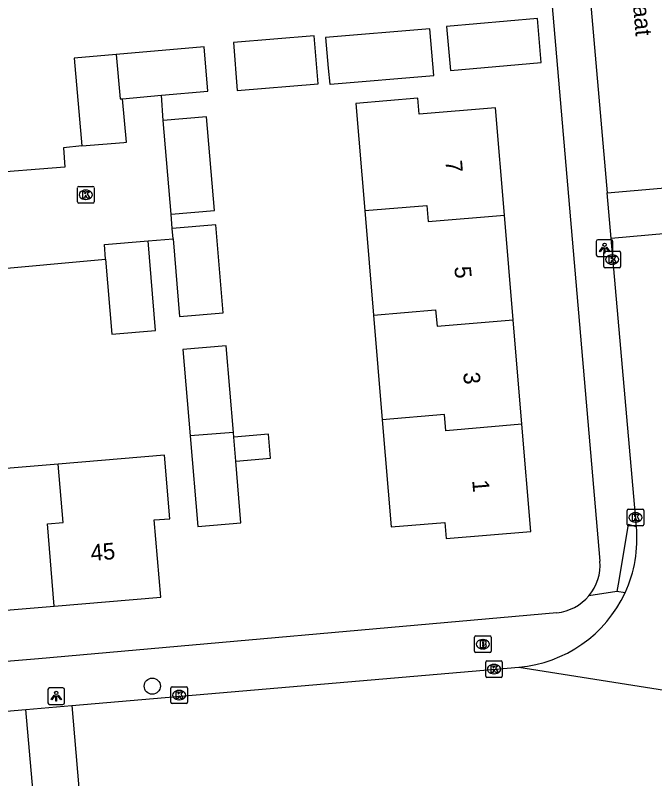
# Model space of a CAD drawing. Extents: x 162990 to 165007, y 383433 to 384336.
# Drawn here: x 164120.2 to 164158.82, y 383766.81 to 383812.9 of the extents above; entities that cross this region are included whole.
import ezdxf

# ---------------------------------------------------------------- set-up
doc = ezdxf.new("R2010")
doc.units = 0
for name, color, linetype in [('IMGEO_Boom', 7, 'Continuous'), ('IMGEO_Brandkraan', 7, 'Continuous'), ('IMGEO_Kolk', 7, 'Continuous'), ('IMGEO_Lichtpunt', 7, 'Continuous'), ('IMGEO_Openbare_ruimte_label', 7, 'Continuous'), ('IMGEO_Pand', 7, 'Continuous'), ('IMGEO_Pand_nummerreeks', 7, 'Continuous'), ('IMGEO_Rijbaan_lokaal_open', 7, 'Continuous'), ('IMGEO_Voetpad_open', 7, 'Continuous')]:
    doc.layers.add(name, color=color, linetype=linetype)

msp = doc.modelspace()

# ---------------------------------------------------------------- linework, layer by layer
at = {"layer": 'IMGEO_Boom'}
msp.add_circle((164128.474, 383772.403), 0.489, dxfattribs=at)
at = {"layer": 'IMGEO_Brandkraan'}
for p, q in [((164147.939, 383774.505), (164147.939, 383775.357)), ((164148.014, 383775.431), (164148.866, 383775.431)), ((164148.427, 383775.211), (164148.452, 383775.211)), ((164148.94, 383775.357), (164148.94, 383774.505)), ((164148.45, 383774.651), (164148.425, 383774.651)), ((164148.866, 383774.431), (164148.014, 383774.431))]:
    msp.add_line(p, q, dxfattribs=at)
for points in [[(164147.939, 383774.505), (164147.939, 383775.357)], [(164148.014, 383775.431), (164148.866, 383775.431)], [(164148.287, 383775.131), (164148.287, 383774.731), (164148.5, 383774.731)], [(164148.518, 383775.131), (164148.287, 383775.131)], [(164148.466, 383775.05), (164148.412, 383775.05), (164148.412, 383774.974)], [(164148.94, 383775.357), (164148.94, 383774.505)], [(164148.412, 383774.974), (164148.465, 383774.974)], [(164148.474, 383774.898), (164148.412, 383774.898), (164148.412, 383774.817)], [(164148.412, 383774.817), (164148.474, 383774.817)], [(164148.866, 383774.431), (164148.014, 383774.431)]]:
    msp.add_lwpolyline(points, dxfattribs=at)
for centre, radius, start, end in [((164148.016, 383775.355), 0.0765, 91.552, 178.448), ((164148.016, 383775.355), 0.0765, 91.552, 178.448), ((164148.467, 383775.012), 0.0379, 267.8285, 90.9355), ((164148.522, 383774.986), 0.145, 59.4692, 91.5367), ((164148.547, 383775.033), 0.0922, 285.5137, 58.1501), ((164148.864, 383775.355), 0.0765, 1.552, 88.448), ((164148.864, 383775.355), 0.0765, 1.552, 88.448), ((164148.475, 383774.857), 0.0404, 269.8759, 90.5077), ((164148.506, 383774.982), 0.251, 268.6676, 293.5347), ((164148.552, 383774.841), 0.105, 301.3115, 78.989), ((164148.016, 383774.507), 0.0765, 181.552, 268.448), ((164148.016, 383774.507), 0.0765, 181.552, 268.448), ((164148.864, 383774.507), 0.0765, 271.552, 358.448), ((164148.864, 383774.507), 0.0765, 271.552, 358.448)]:
    msp.add_arc(centre, radius, start, end, dxfattribs=at)
for centre, major_axis, ratio, start_param, end_param in [((164148.426, 383774.931), (-0.387, 0.002), 0.722429, 4.712389, 7.853982), ((164148.451, 383774.931), (-0.39, 0.002), 0.717154, 1.570796, 4.712389)]:
    msp.add_ellipse(centre, major_axis=major_axis, ratio=ratio, start_param=start_param, end_param=end_param, dxfattribs=at)
at = {"layer": 'IMGEO_Kolk'}
for p, q in [((164123.956, 383801.642), (164123.956, 383802.494)), ((164124.031, 383802.568), (164124.883, 383802.568)), ((164124.444, 383802.348), (164124.469, 383802.348)), ((164124.957, 383802.494), (164124.957, 383801.642)), ((164124.467, 383801.788), (164124.442, 383801.788)), ((164124.883, 383801.568), (164124.031, 383801.568)), ((164155.751, 383797.728), (164155.751, 383798.58)), ((164155.826, 383798.654), (164156.678, 383798.654)), ((164156.752, 383798.58), (164156.752, 383797.728)), ((164156.239, 383798.434), (164156.264, 383798.434)), ((164156.678, 383797.654), (164155.826, 383797.654)), ((164156.262, 383797.874), (164156.237, 383797.874)), ((164157.161, 383782.163), (164157.161, 383783.015)), ((164157.236, 383783.089), (164158.088, 383783.089)), ((164157.649, 383782.869), (164157.674, 383782.869)), ((164158.162, 383783.015), (164158.162, 383782.163)), ((164158.088, 383782.089), (164157.236, 383782.089)), ((164157.672, 383782.309), (164157.647, 383782.309)), ((164148.614, 383773.005), (164148.614, 383773.857)), ((164148.689, 383773.931), (164149.541, 383773.931)), ((164149.102, 383773.711), (164149.127, 383773.711)), ((164149.615, 383773.857), (164149.615, 383773.005)), ((164149.541, 383772.931), (164148.689, 383772.931)), ((164149.125, 383773.151), (164149.1, 383773.151)), ((164129.6, 383771.436), (164129.6, 383772.288)), ((164129.675, 383772.362), (164130.527, 383772.362)), ((164130.601, 383772.288), (164130.601, 383771.436)), ((164130.088, 383772.142), (164130.113, 383772.142)), ((164130.527, 383771.362), (164129.675, 383771.362)), ((164130.111, 383771.582), (164130.086, 383771.582))]:
    msp.add_line(p, q, dxfattribs=at)
for points in [[(164123.956, 383801.642), (164123.956, 383802.494)], [(164124.031, 383802.568), (164124.883, 383802.568)], [(164124.277, 383802.268), (164124.4, 383802.268), (164124.4, 383802.117), (164124.53, 383802.268), (164124.694, 383802.268), (164124.548, 383802.117), (164124.701, 383801.868), (164124.549, 383801.868), (164124.464, 383802.032), (164124.4, 383801.965), (164124.4, 383801.868), (164124.277, 383801.868), (164124.277, 383802.268)], [(164124.957, 383802.494), (164124.957, 383801.642)], [(164124.883, 383801.568), (164124.031, 383801.568)], [(164155.751, 383797.728), (164155.751, 383798.58)], [(164155.826, 383798.654), (164156.678, 383798.654)], [(164156.752, 383798.58), (164156.752, 383797.728)], [(164156.072, 383798.354), (164156.195, 383798.354), (164156.195, 383798.203), (164156.325, 383798.354), (164156.489, 383798.354), (164156.343, 383798.203), (164156.496, 383797.954), (164156.344, 383797.954), (164156.259, 383798.118), (164156.195, 383798.051), (164156.195, 383797.954), (164156.072, 383797.954), (164156.072, 383798.354)], [(164156.678, 383797.654), (164155.826, 383797.654)], [(164157.161, 383782.163), (164157.161, 383783.015)], [(164157.236, 383783.089), (164158.088, 383783.089)], [(164158.162, 383783.015), (164158.162, 383782.163)], [(164157.482, 383782.789), (164157.605, 383782.789), (164157.605, 383782.638), (164157.735, 383782.789), (164157.899, 383782.789), (164157.753, 383782.638), (164157.906, 383782.389), (164157.754, 383782.389), (164157.669, 383782.553), (164157.605, 383782.486), (164157.605, 383782.389), (164157.482, 383782.389), (164157.482, 383782.789)], [(164158.088, 383782.089), (164157.236, 383782.089)], [(164148.614, 383773.005), (164148.614, 383773.857)], [(164148.689, 383773.931), (164149.541, 383773.931)], [(164148.935, 383773.631), (164149.058, 383773.631), (164149.058, 383773.48), (164149.188, 383773.631), (164149.352, 383773.631), (164149.206, 383773.48), (164149.359, 383773.231), (164149.207, 383773.231), (164149.122, 383773.395), (164149.058, 383773.328), (164149.058, 383773.231), (164148.935, 383773.231), (164148.935, 383773.631)], [(164149.615, 383773.857), (164149.615, 383773.005)], [(164149.541, 383772.931), (164148.689, 383772.931)], [(164129.6, 383771.436), (164129.6, 383772.288)], [(164129.675, 383772.362), (164130.527, 383772.362)], [(164130.601, 383772.288), (164130.601, 383771.436)], [(164129.921, 383772.062), (164130.044, 383772.062), (164130.044, 383771.911), (164130.174, 383772.062), (164130.338, 383772.062), (164130.192, 383771.911), (164130.345, 383771.662), (164130.193, 383771.662), (164130.108, 383771.826), (164130.044, 383771.759), (164130.044, 383771.662), (164129.921, 383771.662), (164129.921, 383772.062)], [(164130.527, 383771.362), (164129.675, 383771.362)]]:
    msp.add_lwpolyline(points, dxfattribs=at)
for centre, start, end in [((164124.033, 383802.492), 91.552, 178.448), ((164124.033, 383802.492), 91.552, 178.448), ((164124.881, 383802.492), 1.552, 88.448), ((164124.881, 383802.492), 1.552, 88.448), ((164124.033, 383801.644), 181.552, 268.448), ((164124.033, 383801.644), 181.552, 268.448), ((164124.881, 383801.644), 271.552, 358.448), ((164124.881, 383801.644), 271.552, 358.448), ((164155.828, 383798.578), 91.552, 178.448), ((164155.828, 383798.578), 91.552, 178.448), ((164156.676, 383798.578), 1.552, 88.448), ((164156.676, 383798.578), 1.552, 88.448), ((164155.828, 383797.73), 181.552, 268.448), ((164155.828, 383797.73), 181.552, 268.448), ((164156.676, 383797.73), 271.552, 358.448), ((164156.676, 383797.73), 271.552, 358.448), ((164157.238, 383783.013), 91.552, 178.448), ((164157.238, 383783.013), 91.552, 178.448), ((164158.086, 383783.013), 1.552, 88.448), ((164158.086, 383783.013), 1.552, 88.448), ((164157.238, 383782.165), 181.552, 268.448), ((164157.238, 383782.165), 181.552, 268.448), ((164158.086, 383782.165), 271.552, 358.448), ((164158.086, 383782.165), 271.552, 358.448), ((164148.691, 383773.855), 91.552, 178.448), ((164148.691, 383773.855), 91.552, 178.448), ((164149.539, 383773.855), 1.552, 88.448), ((164149.539, 383773.855), 1.552, 88.448), ((164148.691, 383773.007), 181.552, 268.448), ((164148.691, 383773.007), 181.552, 268.448), ((164149.539, 383773.007), 271.552, 358.448), ((164149.539, 383773.007), 271.552, 358.448), ((164129.677, 383772.286), 91.552, 178.448), ((164129.677, 383772.286), 91.552, 178.448), ((164130.525, 383772.286), 1.552, 88.448), ((164130.525, 383772.286), 1.552, 88.448), ((164129.677, 383771.438), 181.552, 268.448), ((164129.677, 383771.438), 181.552, 268.448), ((164130.525, 383771.438), 271.552, 358.448), ((164130.525, 383771.438), 271.552, 358.448)]:
    msp.add_arc(centre, 0.0765, start, end, dxfattribs=at)
for centre, major_axis, ratio, start_param, end_param in [((164124.443, 383802.068), (-0.387, 0.002), 0.722429, 4.712389, 7.853982), ((164124.468, 383802.068), (-0.39, 0.002), 0.717154, 1.570796, 4.712389), ((164156.238, 383798.154), (-0.387, 0.002), 0.722429, 4.712389, 7.853982), ((164156.263, 383798.154), (-0.39, 0.002), 0.717154, 1.570796, 4.712389), ((164157.648, 383782.589), (-0.387, 0.002), 0.722429, 4.712389, 7.853982), ((164157.673, 383782.589), (-0.39, 0.002), 0.717154, 1.570796, 4.712389), ((164149.101, 383773.431), (-0.387, 0.002), 0.722429, 4.712389, 7.853982), ((164149.126, 383773.431), (-0.39, 0.002), 0.717154, 1.570796, 4.712389), ((164130.087, 383771.862), (-0.387, 0.002), 0.722429, 4.712389, 7.853982), ((164130.112, 383771.862), (-0.39, 0.002), 0.717154, 1.570796, 4.712389)]:
    msp.add_ellipse(centre, major_axis=major_axis, ratio=ratio, start_param=start_param, end_param=end_param, dxfattribs=at)
at = {"layer": 'IMGEO_Lichtpunt'}
for p, q in [((164155.293, 383799.248), (164155.293, 383798.441)), ((164155.293, 383799.248), (164155.293, 383798.441)), ((164156.195, 383799.343), (164155.387, 383799.343)), ((164156.195, 383799.343), (164155.387, 383799.343)), ((164156.289, 383798.441), (164156.289, 383799.248)), ((164156.289, 383798.441), (164156.289, 383799.248)), ((164155.387, 383798.347), (164156.195, 383798.347)), ((164155.387, 383798.347), (164156.195, 383798.347)), ((164123.076, 383772.296), (164122.268, 383772.296)), ((164123.076, 383772.296), (164122.268, 383772.296)), ((164122.174, 383772.201), (164122.174, 383771.394)), ((164122.174, 383772.201), (164122.174, 383771.394)), ((164123.17, 383771.394), (164123.17, 383772.201)), ((164123.17, 383771.394), (164123.17, 383772.201)), ((164122.268, 383771.3), (164123.076, 383771.3)), ((164122.268, 383771.3), (164123.076, 383771.3))]:
    msp.add_line(p, q, dxfattribs=at)
for points in [[(164155.667, 383798.912), (164155.706, 383798.884), (164155.518, 383798.622), (164155.48, 383798.649), (164155.667, 383798.912)], [(164155.769, 383798.864), (164155.816, 383798.864), (164155.816, 383798.542), (164155.769, 383798.542), (164155.769, 383798.864)], [(164155.879, 383798.884), (164155.917, 383798.911), (164156.104, 383798.649), (164156.065, 383798.621), (164155.879, 383798.884)], [(164122.548, 383771.865), (164122.587, 383771.837), (164122.399, 383771.575), (164122.361, 383771.602), (164122.548, 383771.865)], [(164122.65, 383771.817), (164122.697, 383771.817), (164122.697, 383771.495), (164122.65, 383771.495), (164122.65, 383771.817)], [(164122.76, 383771.837), (164122.798, 383771.864), (164122.985, 383771.602), (164122.946, 383771.574), (164122.76, 383771.837)]]:
    msp.add_lwpolyline(points, dxfattribs=at)
for centre in [(164155.792, 383799.046), (164122.673, 383771.999)]:
    msp.add_circle(centre, 0.0994, dxfattribs=at)
for centre, start, end in [((164155.387, 383799.248), 90, 180), ((164155.387, 383799.248), 90, 180), ((164156.195, 383799.248), 0, 90), ((164156.195, 383799.248), 0, 90), ((164155.387, 383798.441), 180, 270), ((164155.387, 383798.441), 180, 270), ((164156.195, 383798.441), 270, 0), ((164156.195, 383798.441), 270, 360), ((164122.268, 383772.201), 90, 180), ((164122.268, 383772.201), 90, 180), ((164123.076, 383772.201), 0, 90), ((164123.076, 383772.201), 0, 90), ((164122.268, 383771.394), 180, 270), ((164122.268, 383771.394), 180, 270), ((164123.076, 383771.394), 270, 0), ((164123.076, 383771.394), 270, 360)]:
    msp.add_arc(centre, 0.0946, start, end, dxfattribs=at)
at = {"layer": 'IMGEO_Pand'}
for points in [[(164146.484, 383809.568), (164151.971, 383810.042), (164151.74, 383812.707), (164146.254, 383812.232), (164146.484, 383809.568)], [(164139.089, 383809.698), (164139.196, 383808.743), (164139.209, 383808.744), (164145.484, 383809.265), (164145.24, 383812.09), (164138.928, 383811.568), (164139.089, 383809.698)], [(164133.371, 383811.252), (164133.611, 383808.362), (164138.488, 383808.766), (164138.248, 383811.657), (164133.371, 383811.252)], [(164129.028, 383808.068), (164131.832, 383808.311), (164131.6, 383810.998), (164126.303, 383810.54)], [(164126.303, 383810.54), (164123.763, 383810.32), (164124.223, 383805.01)], [(164126.303, 383810.54), (164126.536, 383807.852), (164126.682, 383807.865)], [(164124.223, 383805.01), (164126.763, 383805.23), (164126.909, 383805.243), (164126.682, 383807.865)], [(164126.682, 383807.865), (164129.028, 383808.068)], [(164149.743, 383800.844), (164149.201, 383807.308), (164144.593, 383806.921), (164144.511, 383807.891), (164140.763, 383807.576), (164141.305, 383801.111)], [(164129.606, 383800.903), (164132.224, 383801.122), (164131.75, 383806.772), (164129.132, 383806.552)], [(164129.606, 383800.903), (164129.132, 383806.552)], [(164141.305, 383801.111), (164145.054, 383801.426), (164145.143, 383800.454), (164149.743, 383800.844)], [(164141.305, 383801.111), (164141.835, 383794.797)], [(164150.273, 383794.525), (164149.743, 383800.844)], [(164129.733, 383799.4), (164130.125, 383794.725), (164132.748, 383794.945), (164132.303, 383800.258), (164129.679, 383800.038)], [(164129.733, 383799.4), (164129.679, 383800.038)], [(164125.654, 383798.168), (164125.579, 383799.055), (164128.221, 383799.277)], [(164125.654, 383798.168), (164126.034, 383793.655), (164128.676, 383793.877), (164128.221, 383799.277)], [(164141.835, 383794.797), (164145.585, 383795.112), (164145.678, 383794.136), (164150.273, 383794.525)], [(164141.835, 383794.797), (164142.365, 383788.481)], [(164150.803, 383788.208), (164150.273, 383794.525)], [(164133.371, 383787.723), (164132.932, 383792.952), (164130.323, 383792.733), (164130.762, 383787.504)], [(164150.803, 383788.208), (164146.213, 383787.819), (164146.116, 383788.797), (164142.365, 383788.481)], [(164142.365, 383788.481), (164142.907, 383782.015), (164146.138, 383782.286), (164146.22, 383781.308), (164151.346, 383781.738), (164150.803, 383788.208)], [(164133.371, 383787.723), (164130.762, 383787.504)], [(164130.762, 383787.504), (164131.22, 383782.044), (164133.829, 383782.263), (164133.516, 383785.993)], [(164133.395, 383787.431), (164133.371, 383787.723)], [(164133.516, 383785.993), (164135.606, 383786.169), (164135.485, 383787.606), (164133.395, 383787.431)], [(164133.516, 383785.993), (164133.395, 383787.431)], [(164122.556, 383777.237), (164128.985, 383777.779), (164128.593, 383782.433), (164129.539, 383782.513), (164129.216, 383786.352), (164122.785, 383785.81)], [(164122.785, 383785.81), (164116.502, 383785.281)], [(164122.556, 383777.237), (164122.141, 383782.194), (164123.084, 383782.273), (164122.785, 383785.81)], [(164116.277, 383776.708), (164122.556, 383777.237)]]:
    msp.add_lwpolyline(points, dxfattribs=at)
at = {"layer": 'IMGEO_Rijbaan_lokaal_open'}
for points in [[(164153.571, 383829.449), (164155.955, 383802.173)], [(164129.132, 383806.552), (164129.028, 383808.068)], [(164124.223, 383805.01), (164123.122, 383804.902), (164123.199, 383803.732), (164118.076, 383803.337), (164118.039, 383804.467), (164116.996, 383804.383)], [(164155.955, 383802.173), (164162.939, 383802.786)], [(164156.194, 383799.433), (164155.955, 383802.173)], [(164129.679, 383800.038), (164129.606, 383800.903)], [(164163.176, 383800.046), (164156.194, 383799.433)], [(164128.221, 383799.277), (164129.733, 383799.4)], [(164157.715, 383782.029), (164156.194, 383799.433)], [(164118.349, 383797.52), (164125.654, 383798.168)], [(164123.606, 383771.227), (164150.608, 383773.554)], [(164150.608, 383773.554), (164160.568, 383771.973), (164167.819, 383767.897)], [(164086.099, 383767.995), (164120.847, 383770.989)], [(164120.847, 383770.989), (164123.606, 383771.227)], [(164121.439, 383764.129), (164120.847, 383770.989)], [(164123.606, 383771.227), (164124.198, 383764.365)]]:
    msp.add_lwpolyline(points, dxfattribs=at)
for centre, radius, start, end in [((164149.972, 383781.308), 7.777, 335.1597, 5.3197), ((164149.971, 383781.304), 7.776, 274.7001, 335.1917)]:
    msp.add_arc(centre, radius, start, end, dxfattribs=at)
at = {"layer": 'IMGEO_Voetpad_open'}
for points in [[(164151.788, 383823.289), (164155.51, 383779.949)], [(164157.715, 383782.029), (164157.217, 383782.161), (164156.611, 383778.566), (164156.536, 383778.124)], [(164156.536, 383778.124), (164154.849, 383777.861)], [(164157.029, 383778.041), (164156.536, 383778.124)], [(164152.912, 383776.838), (164121.61, 383774.053), (164086.93, 383771.177)]]:
    msp.add_lwpolyline(points, dxfattribs=at)
for centre, radius, start, end in [((164152.63, 383779.712), 2.89, 320.164, 4.7034), ((164152.63, 383779.717), 2.893, 275.5898, 320.0906)]:
    msp.add_arc(centre, radius, start, end, dxfattribs=at)

# ---------------------------------------------------------------- texts
at = {"layer": 'IMGEO_Openbare_ruimte_label'}
msp.add_text('Hattingastraat', height=1, rotation=275.0492, dxfattribs=at).set_placement((164156.942, 383819.911))
at = {"layer": 'IMGEO_Pand_nummerreeks'}
for s, rotation, p in [('7', 274.7952, (164146.178, 383804.112)), ('5', 274.7952, (164146.715, 383797.72)), ('3', 274.7952, (164147.251, 383791.327)), ('1', 274.7952, (164147.796, 383784.821)), ('45', 4.8151, (164124.788, 383779.954))]:
    msp.add_text(s, height=1, rotation=rotation, dxfattribs=at).set_placement(p)

doc.saveas('drawing.dxf')
